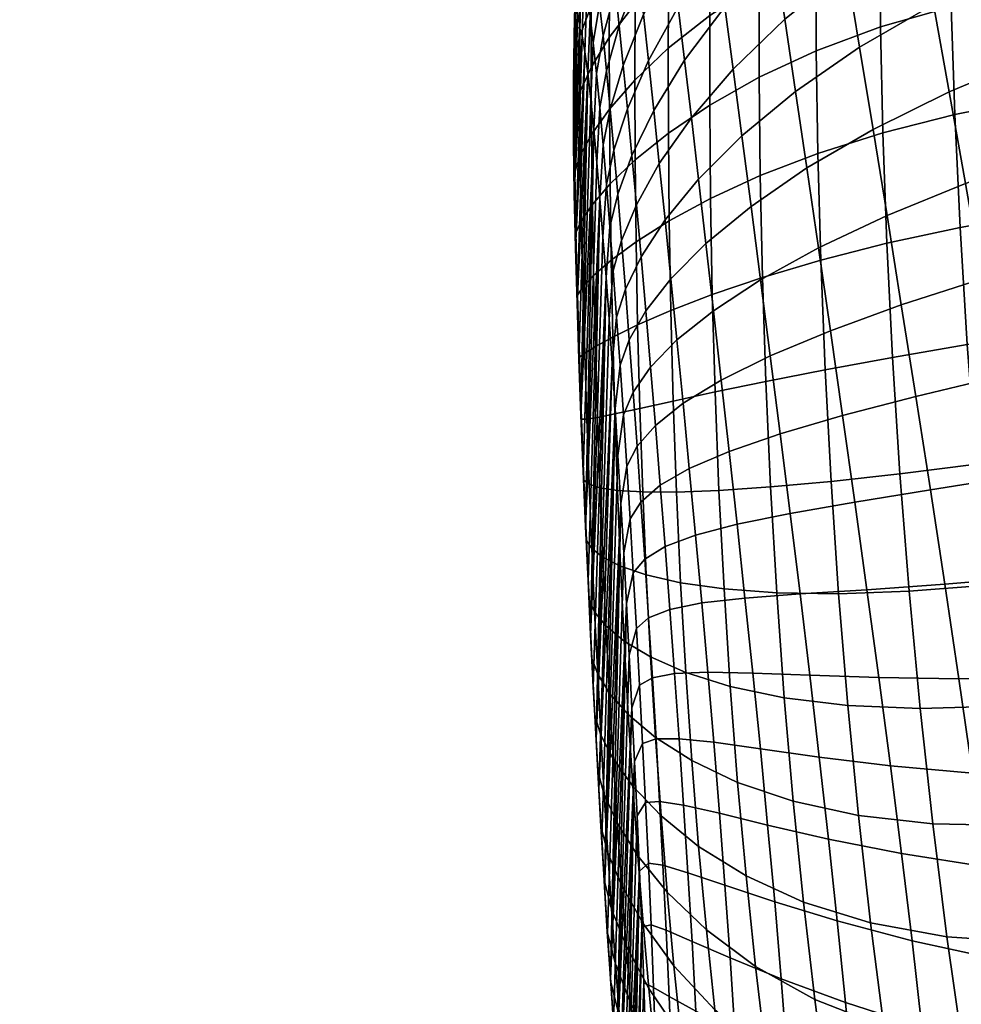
# Model space of a CAD drawing. Extents: x -120 to 2831, y -92 to 75.
# Tile 481 of 643: x 2308 to 2325, y -66 to -48. Entities that reach past the tile are written whole.
import ezdxf

# ---------------------------------------------------------------- set-up
doc = ezdxf.new("R2010")
doc.units = 0
doc.layers.add('GLASS', color=18, linetype='CONTINUOUS')

msp = doc.modelspace()

# ---------------------------------------------------------------- meshes
at = {"layer": 'GLASS'}
mesh = msp.add_polyface(dxfattribs=at)
corners = [(2326.357, -47.272, 94.849), (2326.036, -45.705, 93.484), (2324.559, -46.495, 92.746), (2324.837, -47.998, 94.037), (2328.027, -46.62, 95.409), (2327.663, -45.015, 93.981), (2329.825, -46.057, 95.696), (2329.417, -44.438, 94.217), (2326.691, -48.945, 96.048), (2325.127, -49.599, 95.173), (2328.405, -48.343, 96.665), (2330.246, -47.8, 97.001), (2331.954, -46.435, 96.412), (2331.725, -45.582, 95.717), (2332.186, -47.319, 97.064), (2333.944, -46.023, 96.227), (2333.694, -45.185, 95.515), (2334.196, -46.893, 96.896), (2325.427, -51.28, 96.15), (2323.731, -50.288, 94.085), (2323.987, -51.868, 95.01), (2327.035, -50.708, 97.076), (2328.793, -50.162, 97.742), (2330.675, -49.648, 98.125), (2332.42, -48.23, 97.67), (2332.655, -49.168, 98.23), (2325.733, -53.024, 96.963), (2324.249, -53.504, 95.787), (2327.385, -52.542, 97.928), (2329.186, -52.06, 98.634), (2331.108, -51.583, 99.059), (2332.89, -50.13, 98.743), (2333.125, -51.113, 99.208), (2333.359, -52.115, 99.624), (2331.541, -53.584, 99.8), (2333.593, -53.133, 99.992), (2328.324, -51.589, 58.157), (2328.533, -53.749, 57.403), (2326.948, -53.989, 57.65), (2326.78, -51.823, 58.373), (2325.229, -50.015, 59.699), (2325.326, -52.086, 58.801), (2323.984, -52.375, 59.448), (2323.912, -50.349, 60.281), (2326.651, -49.735, 59.317), (2328.156, -49.512, 59.13), (2326.558, -47.751, 60.475), (2325.165, -48.042, 60.811), (2328.03, -47.54, 60.313), (2326.501, -45.894, 61.837), (2325.13, -46.19, 62.13), (2327.944, -45.697, 61.695), (2331.573, -51.193, 58.191), (2331.719, -52.226, 57.772), (2331.11, -47.294, 60.366), (2331.207, -48.229, 59.749), (2330.954, -45.52, 61.736), (2331.025, -46.39, 61.028), (2331.317, -49.192, 59.18), (2331.439, -50.181, 58.661)]
mesh.append_faces([[corners[k] for k in face] for face in [(0, 1, 2, 3), (4, 5, 1, 0), (6, 7, 5, 4), (8, 0, 3, 9), (10, 4, 0, 8), (11, 6, 4, 10), (12, 13, 6, 6), (11, 14, 12, 12), (6, 11, 12, 12), (15, 16, 13, 12), (17, 15, 12, 14), (18, 9, 19, 20), (21, 8, 9, 18), (22, 10, 8, 21), (23, 11, 10, 22), (24, 14, 11, 11), (23, 25, 24, 24), (11, 23, 24, 24), (26, 18, 20, 27), (28, 21, 18, 26), (29, 22, 21, 28), (30, 23, 22, 29), (31, 25, 23, 23), (30, 32, 31, 31), (23, 30, 31, 31), (33, 32, 30, 30), (34, 35, 33, 33), (30, 34, 33, 33), (36, 37, 38, 39), (40, 41, 42, 43), (44, 39, 41, 40), (45, 36, 39, 44), (46, 44, 40, 47), (48, 45, 44, 46), (49, 46, 47, 50), (51, 48, 46, 49), (37, 36, 52, 53), (45, 48, 54, 55), (48, 51, 56, 57), (36, 45, 58, 59), (58, 45, 55, 55), (59, 52, 36, 36), (57, 54, 48, 48)]])
mesh = msp.add_polyface(dxfattribs=at)
corners = [(2282.735, -45.978, 71.715), (2282.795, -46.673, 72.058), (2282.788, -47.002, 71.463), (2282.727, -46.346, 71.051), (2282.568, -45.231, 71.337), (2282.558, -45.639, 70.608), (2282.735, -45.687, 72.41), (2282.793, -46.417, 72.683), (2282.568, -44.905, 72.099), (2282.711, -45.334, 73.837), (2282.769, -46.116, 73.972), (2282.662, -45.248, 75.246), (2282.72, -46.062, 75.252), (2282.596, -45.366, 76.598), (2282.654, -46.201, 76.486), (2282.685, -47.289, 69.87), (2282.749, -47.851, 70.41), (2282.683, -48.884, 69.584), (2282.615, -48.424, 68.939), (2282.71, -46.787, 70.432), (2282.772, -47.398, 70.91), (2282.54, -46.122, 69.926), (2282.514, -46.669, 69.304), (2282.727, -46.346, 71.051), (2282.788, -47.002, 71.463), (2282.558, -45.639, 70.608), (2282.708, -47.937, 72.662), (2282.703, -48.185, 72.211), (2282.685, -47.53, 74.145), (2282.707, -47.746, 73.14), (2282.642, -47.517, 75.172), (2282.583, -47.67, 76.188), (2282.673, -48.834, 71.415), (2282.619, -49.647, 70.789), (2282.691, -48.485, 71.793), (2282.703, -48.185, 72.211), (2318.356, -48.573, 70.139), (2318.355, -49.619, 69.287), (2318.251, -49.996, 69.805), (2318.25, -49.028, 70.572), (2318.362, -48.114, 70.651), (2318.255, -48.606, 71.037), (2318.261, -48.835, 72.532), (2318.276, -47.935, 72.1), (2318.263, -48.239, 71.548), (2318.251, -49.083, 72.081), (2318.309, -48.431, 74.014), (2318.331, -47.423, 73.884), (2318.292, -47.698, 72.68), (2318.274, -48.645, 73.01), (2318.279, -52.456, 69.909), (2318.287, -52.186, 68.873), (2318.316, -53.323, 68.648), (2318.308, -53.471, 69.744), (2318.257, -51.471, 70.206), (2318.265, -51.067, 69.248), (2318.241, -49.733, 71.285), (2318.243, -50.548, 70.659), (2318.244, -49.384, 71.663), (2318.251, -49.083, 72.081), (2318.263, -48.239, 71.548), (2318.241, -49.733, 71.285), (2318.274, -48.645, 73.01), (2318.244, -49.384, 71.663), (2318.243, -50.548, 70.659), (2318.257, -51.471, 70.206), (2318.309, -48.431, 74.014), (2318.261, -48.835, 72.532), (2318.251, -49.083, 72.081), (2282.673, -48.834, 71.415), (2282.691, -48.485, 71.793), (2282.707, -47.746, 73.14), (2282.619, -49.647, 70.789), (2282.685, -47.53, 74.145), (2282.708, -47.937, 72.662), (2282.703, -48.185, 72.211), (2282.642, -47.517, 75.172)]
mesh.append_faces([[corners[k] for k in face] for face in [(0, 1, 2, 3), (4, 0, 3, 5), (6, 7, 1, 0), (8, 6, 0, 4), (9, 10, 7, 6), (11, 12, 10, 9), (13, 14, 12, 11), (15, 16, 17, 18), (19, 20, 16, 15), (21, 19, 15, 22), (23, 24, 20, 19), (25, 23, 19, 21), (26, 27, 2, 1), (28, 29, 7, 10), (30, 28, 10, 12), (29, 26, 1, 7), (12, 14, 31, 30), (32, 33, 17, 16), (34, 32, 16, 20), (35, 34, 20, 24), (36, 37, 38, 39), (40, 36, 39, 41), (42, 43, 44, 45), (46, 47, 48, 49), (49, 48, 43, 42), (50, 51, 52, 53), (54, 55, 51, 50), (56, 39, 38, 57), (58, 41, 39, 56), (57, 38, 55, 54), (59, 60, 41, 58), (61, 62, 63, 63), (64, 62, 61, 61), (64, 65, 66, 66), (67, 68, 63, 63), (62, 67, 63, 63), (64, 66, 62, 62), (69, 70, 71, 71), (72, 69, 73, 73), (74, 70, 75, 75), (71, 70, 74, 74), (69, 71, 73, 73), (73, 76, 72, 72)]])
mesh = msp.add_polyface(dxfattribs=at)
corners = [(2319.291, -46.157, 80.57), (2319.223, -45.679, 79.238), (2318.88, -46.667, 78.967), (2318.944, -47.153, 80.173), (2319.364, -46.742, 81.843), (2319.011, -47.73, 81.324), (2319.862, -45.636, 82.392), (2319.78, -45.046, 80.979), (2319.443, -47.421, 83.056), (2319.081, -48.389, 82.42), (2319.953, -46.338, 83.74), (2319.528, -48.186, 84.207), (2319.155, -49.119, 83.46), (2320.053, -47.143, 85.018), (2320.741, -46.027, 85.853), (2320.622, -45.181, 84.437), (2319.619, -49.029, 85.293), (2319.232, -49.913, 84.444), (2320.161, -48.041, 86.221), (2320.872, -46.984, 87.183), (2321.758, -45.902, 88.125), (2321.6, -44.887, 86.665), (2320.278, -49.022, 87.345), (2319.715, -49.941, 86.312), (2321.014, -48.041, 88.421), (2321.93, -47.033, 89.481), (2323.026, -46.042, 90.463), (2322.82, -44.842, 88.993), (2321.167, -49.186, 89.561), (2320.402, -50.079, 88.385), (2322.116, -48.268, 90.724), (2323.249, -47.36, 91.807), (2324.559, -46.495, 92.746), (2324.297, -45.107, 91.307), (2322.312, -49.593, 91.847), (2321.328, -50.409, 90.598), (2323.484, -48.78, 93.016), (2324.837, -47.998, 94.037), (2325.127, -49.599, 95.173), (2323.731, -50.288, 94.085), (2323.869, -48.411, 61.326), (2323.912, -50.349, 60.281), (2322.719, -50.727, 61.047), (2322.691, -48.847, 62.006), (2325.165, -48.042, 60.811), (2325.229, -50.015, 59.699), (2320.739, -48.203, 64.686), (2320.739, -49.845, 63.738), (2319.981, -50.358, 64.704), (2319.98, -48.803, 65.533), (2321.644, -47.614, 63.886), (2321.644, -49.333, 62.823), (2322.685, -47.066, 63.173), (2323.852, -46.584, 62.579), (2325.13, -46.19, 62.13), (2319.371, -47.987, 67.316), (2319.367, -49.384, 66.389), (2318.901, -49.918, 67.215), (2318.899, -48.604, 68.03), (2319.989, -47.328, 66.578), (2320.752, -46.656, 65.849), (2321.657, -46.005, 65.161), (2322.696, -45.408, 64.548), (2323.856, -44.893, 64.037), (2319.385, -46.711, 68.482), (2318.908, -47.402, 69.083), (2320.007, -45.982, 67.859), (2320.774, -45.249, 67.241), (2319.396, -46.142, 69.155), (2318.917, -46.869, 69.701), (2320.02, -45.38, 68.587), (2319.41, -45.634, 69.882), (2318.929, -46.396, 70.372)]
mesh.append_faces([[corners[k] for k in face] for face in [(0, 1, 2, 3), (4, 0, 3, 5), (6, 7, 0, 4), (8, 4, 5, 9), (10, 6, 4, 8), (11, 8, 9, 12), (13, 10, 8, 11), (14, 15, 10, 13), (16, 11, 12, 17), (18, 13, 11, 16), (19, 14, 13, 18), (20, 21, 14, 19), (22, 18, 16, 23), (24, 19, 18, 22), (25, 20, 19, 24), (26, 27, 20, 25), (28, 24, 22, 29), (30, 25, 24, 28), (31, 26, 25, 30), (32, 33, 26, 31), (34, 30, 28, 35), (36, 31, 30, 34), (37, 32, 31, 36), (38, 37, 36, 39), (40, 41, 42, 43), (44, 45, 41, 40), (46, 47, 48, 49), (50, 51, 47, 46), (52, 43, 51, 50), (53, 40, 43, 52), (54, 44, 40, 53), (55, 56, 57, 58), (59, 49, 56, 55), (60, 46, 49, 59), (61, 50, 46, 60), (62, 52, 50, 61), (63, 53, 52, 62), (64, 55, 58, 65), (66, 59, 55, 64), (67, 60, 59, 66), (68, 64, 65, 69), (70, 66, 64, 68), (71, 68, 69, 72)]])
mesh = msp.add_polyface(dxfattribs=at)
corners = [(2318.385, -47.377, 71.818), (2318.372, -47.712, 71.214), (2318.263, -48.239, 71.548), (2318.276, -47.935, 72.1), (2318.601, -46.727, 71.48), (2318.587, -47.095, 70.82), (2318.944, -45.993, 71.088), (2318.929, -46.396, 70.372), (2318.402, -47.113, 72.453), (2318.292, -47.698, 72.68), (2318.619, -46.433, 72.171), (2318.962, -45.665, 71.835), (2318.443, -46.795, 73.763), (2318.331, -47.423, 73.884), (2318.66, -46.062, 73.593), (2319.003, -45.233, 73.373), (2318.492, -46.724, 75.07), (2318.379, -47.382, 75.089), (2318.709, -45.948, 75.01), (2318.545, -46.847, 76.335), (2318.432, -47.526, 76.259), (2318.762, -46.038, 76.385), (2318.602, -47.121, 77.547), (2318.488, -47.813, 77.382), (2318.82, -46.288, 77.705), (2318.661, -47.514, 78.703), (2318.545, -48.212, 78.452), (2318.88, -46.667, 78.967), (2319.223, -45.679, 79.238), (2319.161, -45.323, 77.85), (2318.722, -48.003, 79.805), (2318.604, -48.7, 79.473), (2318.944, -47.153, 80.173), (2318.785, -48.574, 80.855), (2318.664, -49.263, 80.445), (2319.011, -47.73, 81.324), (2318.85, -49.214, 81.854), (2318.725, -49.889, 81.37), (2319.081, -48.389, 82.42), (2319.155, -49.119, 83.46), (2318.916, -49.915, 82.803), (2318.899, -48.604, 68.03), (2318.901, -49.918, 67.215), (2318.571, -50.384, 67.979), (2318.564, -49.153, 68.693), (2318.569, -48.029, 69.641), (2318.355, -49.619, 69.287), (2318.356, -48.573, 70.139), (2318.908, -47.402, 69.083), (2318.576, -47.532, 70.204), (2318.362, -48.114, 70.651), (2318.917, -46.869, 69.701), (2318.372, -47.712, 71.214), (2318.255, -48.606, 71.037), (2318.263, -48.239, 71.548), (2318.587, -47.095, 70.82), (2318.929, -46.396, 70.372), (2318.352, -48.42, 75.042), (2318.309, -48.431, 74.014), (2318.4, -48.577, 76.058), (2318.451, -48.866, 77.044), (2318.559, -49.74, 78.903), (2318.505, -49.261, 77.993), (2318.615, -50.29, 79.772), (2318.309, -48.431, 74.014), (2318.257, -51.471, 70.206), (2318.352, -48.42, 75.042), (2318.4, -48.577, 76.058), (2318.279, -52.456, 69.909), (2318.451, -48.866, 77.044)]
mesh.append_faces([[corners[k] for k in face] for face in [(0, 1, 2, 3), (4, 5, 1, 0), (6, 7, 5, 4), (8, 0, 3, 9), (10, 4, 0, 8), (11, 6, 4, 10), (12, 8, 9, 13), (14, 10, 8, 12), (15, 11, 10, 14), (16, 12, 13, 17), (18, 14, 12, 16), (19, 16, 17, 20), (21, 18, 16, 19), (22, 19, 20, 23), (24, 21, 19, 22), (25, 22, 23, 26), (27, 24, 22, 25), (28, 29, 24, 27), (30, 25, 26, 31), (32, 27, 25, 30), (33, 30, 31, 34), (35, 32, 30, 33), (36, 33, 34, 37), (38, 35, 33, 36), (39, 38, 36, 40), (41, 42, 43, 44), (45, 44, 46, 47), (48, 41, 44, 45), (49, 45, 47, 50), (51, 48, 45, 49), (52, 50, 53, 54), (55, 49, 50, 52), (56, 51, 49, 55), (57, 17, 13, 58), (59, 20, 17, 57), (60, 23, 20, 59), (61, 31, 26, 62), (63, 34, 31, 61), (62, 26, 23, 60), (64, 65, 66, 66), (66, 65, 67, 67), (68, 69, 67, 67)]])
mesh = msp.add_polyface(dxfattribs=at)
corners = [(2318.916, -49.915, 82.803), (2318.85, -49.214, 81.854), (2318.725, -49.889, 81.37), (2318.786, -50.57, 82.25), (2318.984, -50.671, 83.704), (2318.848, -51.299, 83.086), (2319.232, -49.913, 84.444), (2319.155, -49.119, 83.46), (2319.053, -51.476, 84.555), (2318.91, -52.071, 83.879), (2319.312, -50.765, 85.37), (2319.123, -52.325, 85.357), (2318.972, -52.881, 84.629), (2319.193, -53.215, 86.11), (2319.033, -53.728, 85.336), (2319.265, -54.141, 86.813), (2319.095, -54.608, 86.001), (2318.962, -54.092, 65.904), (2319, -55.501, 65.76), (2318.682, -55.566, 66.838), (2318.644, -54.267, 66.921), (2318.414, -53.176, 67.95), (2318.448, -54.389, 67.805), (2318.351, -54.462, 68.546), (2318.316, -53.323, 68.648), (2318.612, -52.963, 67.124), (2318.933, -52.685, 66.181), (2319.39, -52.347, 65.148), (2319.418, -53.869, 64.784), (2318.386, -51.964, 68.225), (2318.287, -52.186, 68.873), (2318.588, -51.664, 67.468), (2318.912, -51.288, 66.61), (2319.374, -50.847, 65.676), (2318.366, -50.768, 68.66), (2318.265, -51.067, 69.248), (2318.571, -50.384, 67.979), (2318.901, -49.918, 67.215), (2319.367, -49.384, 66.389), (2318.355, -49.619, 69.287), (2318.251, -49.996, 69.805), (2318.564, -49.153, 68.693), (2318.727, -51.555, 81.392), (2318.671, -50.897, 80.601), (2318.783, -52.255, 82.144), (2318.895, -53.767, 83.538), (2318.839, -52.994, 82.859), (2318.95, -54.571, 84.179), (2318.664, -49.263, 80.445), (2318.615, -50.29, 79.772), (2319.005, -55.403, 84.783), (2318.308, -53.471, 69.744), (2318.342, -54.499, 69.691), (2318.257, -51.471, 70.206), (2318.279, -52.456, 69.909), (2318.4, -48.577, 76.058), (2318.308, -53.471, 69.744), (2318.451, -48.866, 77.044), (2318.342, -54.499, 69.691), (2318.505, -49.261, 77.993), (2318.38, -55.527, 69.731), (2318.615, -50.29, 79.772), (2318.421, -56.549, 69.851), (2318.559, -49.74, 78.903), (2318.671, -50.897, 80.601), (2318.464, -57.56, 70.041), (2318.727, -51.555, 81.392), (2318.557, -59.539, 70.599), (2318.783, -52.255, 82.144)]
mesh.append_faces([[corners[k] for k in face] for face in [(0, 1, 2, 3), (4, 0, 3, 5), (6, 7, 0, 4), (8, 4, 5, 9), (10, 6, 4, 8), (11, 8, 9, 12), (13, 11, 12, 14), (15, 13, 14, 16), (17, 18, 19, 20), (21, 22, 23, 24), (25, 20, 22, 21), (26, 17, 20, 25), (27, 28, 17, 26), (29, 21, 24, 30), (31, 25, 21, 29), (32, 26, 25, 31), (33, 27, 26, 32), (34, 29, 30, 35), (36, 31, 29, 34), (37, 32, 31, 36), (38, 33, 32, 37), (39, 34, 35, 40), (41, 36, 34, 39), (42, 3, 2, 43), (44, 5, 3, 42), (45, 12, 9, 46), (47, 14, 12, 45), (46, 9, 5, 44), (43, 2, 48, 49), (14, 47, 50, 16), (51, 24, 23, 52), (53, 54, 55, 55), (54, 56, 57, 57), (56, 58, 59, 59), (60, 59, 58, 58), (61, 60, 62, 62), (56, 59, 57, 57), (59, 60, 63, 63), (63, 60, 61, 61), (64, 61, 65, 65), (65, 66, 64, 64), (66, 67, 68, 68)]])
mesh = msp.add_polyface(dxfattribs=at)
corners = [(2319.715, -49.941, 86.312), (2319.619, -49.029, 85.293), (2319.232, -49.913, 84.444), (2319.312, -50.765, 85.37), (2319.395, -51.669, 86.239), (2319.053, -51.476, 84.555), (2319.123, -52.325, 85.357), (2319.815, -50.915, 87.26), (2320.402, -50.079, 88.385), (2320.278, -49.022, 87.345), (2319.48, -52.62, 87.048), (2319.193, -53.215, 86.11), (2319.92, -51.945, 88.137), (2320.532, -51.201, 89.339), (2321.328, -50.409, 90.598), (2321.167, -49.186, 89.561), (2319.567, -53.613, 87.798), (2319.265, -54.141, 86.813), (2320.028, -53.024, 88.941), (2320.668, -52.381, 90.204), (2321.496, -51.699, 91.529), (2322.518, -50.995, 92.847), (2322.312, -49.593, 91.847), (2323.731, -50.288, 94.085), (2323.484, -48.78, 93.016), (2319.336, -55.102, 87.465), (2319.095, -54.608, 86.001), (2319.156, -55.518, 86.621), (2319.655, -54.645, 88.486), (2320.139, -54.146, 89.67), (2320.807, -53.61, 90.977), (2321.671, -53.045, 92.351), (2322.732, -52.46, 93.719), (2323.987, -51.868, 95.01), (2320.251, -55.306, 90.323), (2319.743, -55.71, 89.113), (2320.95, -54.881, 91.659), (2321.849, -54.437, 93.062), (2322.951, -53.976, 94.463), (2324.249, -53.504, 95.787), (2324.514, -55.184, 96.416), (2323.173, -55.532, 95.076), (2319.418, -53.869, 64.784), (2319.458, -55.4, 64.568), (2319, -55.501, 65.76), (2318.962, -54.092, 65.904), (2320.024, -53.605, 63.607), (2320.068, -55.264, 63.31), (2320.785, -53.31, 62.428), (2320.837, -55.098, 62.046), (2321.703, -52.999, 61.305), (2321.766, -54.906, 60.839), (2322.772, -52.683, 60.295), (2322.852, -54.693, 59.749), (2323.984, -52.375, 59.448), (2324.087, -54.466, 58.831), (2319.996, -51.964, 64.068), (2319.39, -52.347, 65.148), (2320.753, -51.554, 62.989), (2321.663, -51.135, 61.965), (2322.719, -50.727, 61.047), (2323.912, -50.349, 60.281), (2319.981, -50.358, 64.704), (2319.374, -50.847, 65.676), (2320.739, -49.845, 63.738), (2321.644, -49.333, 62.823), (2322.691, -48.847, 62.006), (2319.98, -48.803, 65.533), (2319.367, -49.384, 66.389)]
mesh.append_faces([[corners[k] for k in face] for face in [(0, 1, 2, 3), (4, 3, 5, 6), (7, 0, 3, 4), (8, 9, 0, 7), (10, 4, 6, 11), (12, 7, 4, 10), (13, 8, 7, 12), (14, 15, 8, 13), (16, 10, 11, 17), (18, 12, 10, 16), (19, 13, 12, 18), (20, 14, 13, 19), (21, 22, 14, 20), (23, 24, 22, 21), (25, 17, 26, 27), (28, 16, 17, 25), (29, 18, 16, 28), (30, 19, 18, 29), (31, 20, 19, 30), (32, 21, 20, 31), (33, 23, 21, 32), (34, 29, 28, 35), (36, 30, 29, 34), (37, 31, 30, 36), (38, 32, 31, 37), (39, 33, 32, 38), (40, 39, 38, 41), (42, 43, 44, 45), (46, 47, 43, 42), (48, 49, 47, 46), (50, 51, 49, 48), (52, 53, 51, 50), (54, 55, 53, 52), (56, 46, 42, 57), (58, 48, 46, 56), (59, 50, 48, 58), (60, 52, 50, 59), (61, 54, 52, 60), (62, 56, 57, 63), (64, 58, 56, 62), (65, 59, 58, 64), (66, 60, 59, 65), (67, 62, 63, 68)]])
mesh = msp.add_polyface(dxfattribs=at)
corners = [(2319.408, -56.093, 88.066), (2319.336, -55.102, 87.465), (2319.156, -55.518, 86.621), (2319.218, -56.457, 87.198), (2319.479, -57.114, 88.615), (2319.278, -57.423, 87.729), (2318.63, -59.128, 68.2), (2318.686, -60.267, 68.493), (2318.578, -59.978, 69.329), (2318.527, -58.908, 69.033), (2318.836, -59.382, 67.193), (2318.9, -60.613, 67.484), (2319.172, -59.661, 66.019), (2319.247, -61.005, 66.31), (2318.578, -57.968, 67.978), (2318.479, -57.82, 68.799), (2318.779, -58.127, 66.983), (2319.105, -58.291, 65.826), (2319.577, -58.451, 64.541), (2319.655, -59.952, 64.714), (2318.53, -56.79, 67.832), (2318.433, -56.715, 68.634), (2318.727, -56.854, 66.863), (2319.048, -56.903, 65.737), (2319.511, -56.93, 64.489), (2318.486, -55.596, 67.771), (2318.39, -55.594, 68.546), (2318.682, -55.566, 66.838), (2319, -55.501, 65.76), (2319.458, -55.4, 64.568), (2318.448, -54.389, 67.805), (2318.351, -54.462, 68.546), (2318.644, -54.267, 66.921), (2319.112, -57.143, 85.879), (2319.058, -56.26, 85.35), (2319.215, -58.973, 86.816), (2319.337, -58.414, 88.212), (2319.164, -58.047, 86.368), (2319.265, -59.919, 87.22), (2319.396, -59.431, 88.646), (2319.095, -54.608, 86.001), (2319.005, -55.403, 84.783), (2319.314, -60.884, 87.577), (2319.453, -60.471, 89.028), (2318.557, -59.539, 70.599), (2318.51, -58.557, 70.292), (2318.464, -57.56, 70.041), (2318.38, -55.527, 69.731), (2318.421, -56.549, 69.851), (2318.342, -54.499, 69.691), (2318.606, -60.503, 70.957), (2318.839, -52.994, 82.859), (2318.557, -59.539, 70.599), (2318.656, -61.449, 71.361), (2318.708, -62.375, 71.808), (2318.95, -54.571, 84.179), (2318.464, -57.56, 70.041), (2318.615, -50.29, 79.772), (2318.421, -56.549, 69.851), (2318.727, -51.555, 81.392), (2318.51, -58.557, 70.292), (2318.783, -52.255, 82.144), (2318.895, -53.767, 83.538), (2319.005, -55.403, 84.783), (2318.813, -64.162, 72.826), (2319.112, -57.143, 85.879), (2319.058, -56.26, 85.35)]
mesh.append_faces([[corners[k] for k in face] for face in [(0, 1, 2, 3), (4, 0, 3, 5), (6, 7, 8, 9), (10, 11, 7, 6), (12, 13, 11, 10), (14, 6, 9, 15), (16, 10, 6, 14), (17, 12, 10, 16), (18, 19, 12, 17), (20, 14, 15, 21), (22, 16, 14, 20), (23, 17, 16, 22), (24, 18, 17, 23), (25, 20, 21, 26), (27, 22, 20, 25), (28, 23, 22, 27), (29, 24, 23, 28), (30, 25, 26, 31), (32, 27, 25, 30), (33, 3, 2, 34), (35, 36, 5, 37), (36, 35, 38, 39), (37, 5, 3, 33), (34, 2, 40, 41), (42, 43, 39, 38), (8, 44, 45, 9), (46, 15, 9, 45), (47, 26, 21, 48), (49, 31, 26, 47), (48, 21, 15, 46), (50, 51, 52, 52), (53, 51, 50, 50), (54, 55, 53, 53), (56, 57, 58, 58), (59, 56, 60, 60), (52, 59, 60, 60), (51, 61, 52, 52), (62, 51, 53, 53), (53, 55, 62, 62), (55, 54, 63, 63), (64, 65, 66, 66), (63, 64, 66, 66)]])
mesh = msp.add_polyface(dxfattribs=at)
corners = [(2326.042, -54.816, 97.612), (2325.733, -53.024, 96.963), (2324.249, -53.504, 95.787), (2324.514, -55.184, 96.416), (2327.739, -54.428, 98.602), (2327.385, -52.542, 97.928), (2329.58, -54.017, 99.339), (2329.186, -52.06, 98.634), (2331.541, -53.584, 99.8), (2331.108, -51.583, 99.059), (2326.352, -56.641, 98.097), (2324.781, -56.893, 96.898), (2328.091, -56.35, 99.097), (2329.972, -56.015, 99.855), (2331.969, -55.635, 100.346), (2333.824, -54.166, 100.309), (2333.593, -53.133, 99.992), (2326.659, -58.482, 98.418), (2325.045, -58.62, 97.232), (2328.439, -58.292, 99.415), (2330.358, -58.038, 100.181), (2332.389, -57.715, 100.695), (2334.28, -56.266, 100.794), (2334.053, -55.211, 100.577), (2326.959, -60.328, 98.578), (2325.304, -60.353, 97.422), (2328.778, -60.238, 99.557), (2330.734, -60.067, 100.32), (2332.796, -59.808, 100.847), (2325.831, -58.637, 57.447), (2326.07, -60.852, 57.445), (2324.593, -60.895, 58.283), (2324.392, -58.749, 58.25), (2327.399, -58.458, 56.889), (2327.679, -60.71, 56.85), (2329.071, -58.216, 56.571), (2329.229, -59.346, 56.505), (2331, -59.044, 56.372), (2331.19, -60.164, 56.343), (2329.396, -60.475, 56.495), (2330.819, -57.925, 56.456), (2325.627, -56.422, 57.673), (2324.223, -56.599, 58.432), (2327.155, -56.209, 57.155), (2328.783, -55.966, 56.873), (2325.458, -54.229, 58.125), (2324.087, -54.466, 58.831), (2326.948, -53.989, 57.65), (2328.533, -53.749, 57.403), (2325.326, -52.086, 58.801), (2323.984, -52.375, 59.448), (2326.78, -51.823, 58.373), (2331.876, -53.277, 57.405), (2332.044, -54.343, 57.091), (2332.606, -57.605, 56.466), (2332.812, -58.705, 56.365), (2333.026, -59.808, 56.318), (2332.222, -55.421, 56.829), (2332.409, -56.51, 56.621), (2331.719, -52.226, 57.772)]
mesh.append_faces([[corners[k] for k in face] for face in [(0, 1, 2, 3), (4, 5, 1, 0), (6, 7, 5, 4), (8, 9, 7, 6), (10, 0, 3, 11), (12, 4, 0, 10), (13, 6, 4, 12), (14, 8, 6, 13), (15, 16, 8, 8), (8, 14, 15, 15), (17, 10, 11, 18), (19, 12, 10, 17), (20, 13, 12, 19), (21, 14, 13, 20), (22, 23, 14, 14), (24, 17, 18, 25), (26, 19, 17, 24), (27, 20, 19, 26), (28, 21, 20, 27), (29, 30, 31, 32), (33, 34, 30, 29), (33, 35, 36, 36), (34, 33, 36, 36), (37, 38, 39, 36), (40, 37, 36, 35), (41, 29, 32, 42), (43, 33, 29, 41), (44, 35, 33, 43), (45, 41, 42, 46), (47, 43, 41, 45), (48, 44, 43, 47), (49, 45, 46, 50), (51, 47, 45, 49), (44, 40, 35, 35), (44, 48, 52, 53), (37, 40, 54, 55), (38, 37, 55, 56), (40, 57, 58, 58), (44, 57, 40, 40), (59, 52, 48, 48), (57, 44, 53, 53), (58, 54, 40, 40)]])
mesh = msp.add_polyface(dxfattribs=at)
corners = [(2319.743, -55.71, 89.113), (2319.655, -54.645, 88.486), (2319.336, -55.102, 87.465), (2319.408, -56.093, 88.066), (2319.832, -56.807, 89.676), (2319.479, -57.114, 88.615), (2320.365, -56.498, 90.9), (2320.251, -55.306, 90.323), (2321.095, -56.186, 92.247), (2320.95, -54.881, 91.659), (2322.031, -55.865, 93.662), (2321.849, -54.437, 93.062), (2323.173, -55.532, 95.076), (2322.951, -53.976, 94.463), (2319.55, -58.162, 89.109), (2319.278, -57.423, 87.729), (2319.337, -58.414, 88.212), (2319.921, -57.931, 90.176), (2320.479, -57.719, 91.399), (2321.24, -57.519, 92.743), (2322.213, -57.322, 94.151), (2323.396, -57.117, 95.56), (2324.781, -56.893, 96.898), (2324.514, -55.184, 96.416), (2319.619, -59.235, 89.548), (2319.396, -59.431, 88.646), (2320.009, -59.081, 90.61), (2320.592, -58.964, 91.82), (2321.385, -58.875, 93.144), (2322.394, -58.799, 94.53), (2323.617, -58.72, 95.915), (2325.045, -58.62, 97.232), (2319.688, -60.334, 89.927), (2319.453, -60.471, 89.028), (2320.095, -60.255, 90.976), (2320.703, -60.23, 92.161), (2321.527, -60.248, 93.451), (2322.573, -60.289, 94.798), (2323.836, -60.332, 96.142), (2325.304, -60.353, 97.422), (2320.206, -58.593, 63.178), (2320.3, -60.237, 63.329), (2319.655, -59.952, 64.714), (2319.577, -58.451, 64.541), (2321.001, -58.706, 61.801), (2321.115, -60.494, 61.927), (2321.967, -58.777, 60.479), (2322.105, -60.702, 60.576), (2323.099, -58.794, 59.275), (2323.267, -60.841, 59.342), (2324.392, -58.749, 58.25), (2324.593, -60.895, 58.283), (2320.128, -56.931, 63.17), (2319.511, -56.93, 64.489), (2320.908, -56.902, 61.839), (2321.853, -56.839, 60.565), (2322.961, -56.738, 59.41), (2324.223, -56.599, 58.432), (2320.068, -55.264, 63.31), (2319.458, -55.4, 64.568), (2320.837, -55.098, 62.046), (2321.766, -54.906, 60.839), (2322.852, -54.693, 59.749), (2324.087, -54.466, 58.831)]
mesh.append_faces([[corners[k] for k in face] for face in [(0, 1, 2, 3), (4, 0, 3, 5), (6, 7, 0, 4), (8, 9, 7, 6), (10, 11, 9, 8), (12, 13, 11, 10), (14, 5, 15, 16), (17, 4, 5, 14), (18, 6, 4, 17), (19, 8, 6, 18), (20, 10, 8, 19), (21, 12, 10, 20), (22, 23, 12, 21), (24, 14, 16, 25), (26, 17, 14, 24), (27, 18, 17, 26), (28, 19, 18, 27), (29, 20, 19, 28), (30, 21, 20, 29), (31, 22, 21, 30), (32, 24, 25, 33), (34, 26, 24, 32), (35, 27, 26, 34), (36, 28, 27, 35), (37, 29, 28, 36), (38, 30, 29, 37), (39, 31, 30, 38), (40, 41, 42, 43), (44, 45, 41, 40), (46, 47, 45, 44), (48, 49, 47, 46), (50, 51, 49, 48), (52, 40, 43, 53), (54, 44, 40, 52), (55, 46, 44, 54), (56, 48, 46, 55), (57, 50, 48, 56), (58, 52, 53, 59), (60, 54, 52, 58), (61, 55, 54, 60), (62, 56, 55, 61), (63, 57, 56, 62)]])
mesh = msp.add_polyface(dxfattribs=at)
corners = [(2319.755, -61.455, 90.245), (2319.688, -60.334, 89.927), (2319.453, -60.471, 89.028), (2319.508, -61.535, 89.353), (2319.819, -62.6, 90.495), (2319.562, -62.621, 89.616), (2318.94, -64.572, 70.279), (2319.011, -65.576, 70.863), (2318.862, -64.991, 71.606), (2318.802, -64.037, 71.054), (2318.873, -63.538, 69.748), (2318.744, -63.058, 70.548), (2319.122, -64.133, 68.799), (2319.205, -65.239, 69.37), (2319.52, -64.833, 67.709), (2319.624, -66.025, 68.334), (2318.807, -62.474, 69.271), (2318.687, -62.054, 70.09), (2319.043, -62.992, 68.291), (2319.421, -63.596, 67.16), (2318.745, -61.383, 68.852), (2318.631, -61.027, 69.683), (2318.969, -61.817, 67.852), (2319.33, -62.319, 66.692), (2319.848, -62.866, 65.403), (2319.961, -64.262, 65.905), (2318.686, -60.267, 68.493), (2318.578, -59.978, 69.329), (2318.9, -60.613, 67.484), (2319.247, -61.005, 66.31), (2319.745, -61.427, 65.004), (2319.655, -59.952, 64.714), (2319.172, -59.661, 66.019), (2319.362, -61.865, 87.884), (2319.314, -60.884, 87.577), (2319.451, -63.874, 88.326), (2319.614, -63.729, 89.811), (2319.407, -62.863, 88.136), (2319.492, -64.896, 88.446), (2319.663, -64.858, 89.929), (2318.924, -65.916, 72.204), (2318.867, -65.02, 73.393), (2318.813, -64.162, 72.826), (2318.708, -62.375, 71.808), (2318.76, -63.28, 72.297), (2318.606, -60.503, 70.957), (2318.656, -61.449, 71.361), (2318.557, -59.539, 70.599), (2318.76, -63.28, 72.297), (2319.005, -55.403, 84.783), (2318.708, -62.375, 71.808), (2318.813, -64.162, 72.826), (2319.112, -57.143, 85.879), (2318.867, -65.02, 73.393), (2318.921, -65.852, 73.998), (2319.215, -58.973, 86.816), (2318.977, -66.656, 74.639), (2319.032, -67.428, 75.317), (2319.088, -68.167, 76.032), (2319.314, -60.884, 87.577), (2319.362, -61.865, 87.884), (2319.2, -69.525, 77.575), (2319.407, -62.863, 88.136), (2319.265, -59.919, 87.22), (2319.164, -58.047, 86.368), (2319.451, -63.874, 88.326)]
mesh.append_faces([[corners[k] for k in face] for face in [(0, 1, 2, 3), (4, 0, 3, 5), (6, 7, 8, 9), (10, 6, 9, 11), (12, 13, 6, 10), (14, 15, 13, 12), (16, 10, 11, 17), (18, 12, 10, 16), (19, 14, 12, 18), (20, 16, 17, 21), (22, 18, 16, 20), (23, 19, 18, 22), (24, 25, 19, 23), (26, 20, 21, 27), (28, 22, 20, 26), (29, 23, 22, 28), (30, 24, 23, 29), (31, 30, 29, 32), (33, 3, 2, 34), (35, 36, 5, 37), (38, 39, 36, 35), (37, 5, 3, 33), (40, 41, 42, 8), (43, 11, 9, 44), (45, 21, 17, 46), (47, 27, 21, 45), (46, 17, 11, 43), (44, 9, 8, 42), (48, 49, 50, 50), (49, 48, 51, 51), (52, 51, 53, 53), (52, 53, 54, 54), (55, 54, 56, 56), (57, 58, 59, 59), (57, 55, 56, 56), (58, 60, 59, 59), (61, 62, 60, 60), (57, 59, 63, 63), (64, 52, 54, 54), (55, 64, 54, 54), (55, 57, 63, 63), (61, 65, 62, 62)]])
mesh = msp.add_polyface(dxfattribs=at)
corners = [(2320.18, -61.45, 91.271), (2320.095, -60.255, 90.976), (2319.688, -60.334, 89.927), (2319.755, -61.455, 90.245), (2320.812, -61.515, 92.421), (2320.703, -60.23, 92.161), (2321.666, -61.635, 93.663), (2321.527, -60.248, 93.451), (2322.747, -61.788, 94.955), (2322.573, -60.289, 94.798), (2324.048, -61.946, 96.243), (2323.836, -60.332, 96.142), (2325.556, -62.082, 97.469), (2325.304, -60.353, 97.422), (2327.25, -62.166, 98.58), (2326.959, -60.328, 98.578), (2320.261, -62.667, 91.492), (2319.819, -62.6, 90.495), (2320.917, -62.817, 92.595), (2321.8, -63.032, 93.779), (2322.915, -63.289, 95.002), (2324.252, -63.555, 96.218), (2325.798, -63.798, 97.376), (2327.529, -63.985, 98.427), (2319.882, -63.768, 90.672), (2319.562, -62.621, 89.616), (2319.614, -63.729, 89.811), (2320.34, -63.905, 91.632), (2321.018, -64.134, 92.68), (2321.929, -64.438, 93.794), (2323.074, -64.789, 94.938), (2324.446, -65.153, 96.069), (2326.026, -65.494, 97.145), (2327.791, -65.775, 98.122), (2319.941, -64.959, 90.767), (2319.663, -64.858, 89.929), (2320.415, -65.164, 91.683), (2321.113, -65.467, 92.67), (2322.049, -65.851, 93.704), (2319.961, -64.262, 65.905), (2320.084, -65.608, 66.504), (2319.52, -64.833, 67.709), (2319.421, -63.596, 67.16), (2320.536, -63.427, 64.034), (2320.677, -64.951, 64.573), (2319.848, -62.866, 65.403), (2321.404, -63.965, 62.643), (2321.577, -65.622, 63.217), (2320.41, -61.852, 63.617), (2319.745, -61.427, 65.004), (2321.25, -62.252, 62.21), (2322.268, -62.596, 60.851), (2322.455, -64.443, 61.295), (2323.463, -62.858, 59.603), (2323.685, -64.825, 60.052), (2324.825, -63.012, 58.526), (2325.085, -65.079, 58.971), (2326.341, -63.042, 57.663), (2326.643, -65.184, 58.092), (2327.993, -62.942, 57.036), (2328.337, -65.13, 57.44), (2320.3, -60.237, 63.329), (2319.655, -59.952, 64.714), (2321.115, -60.494, 61.927), (2322.105, -60.702, 60.576), (2323.267, -60.841, 59.342), (2324.593, -60.895, 58.283), (2326.07, -60.852, 57.445), (2327.679, -60.71, 56.85)]
mesh.append_faces([[corners[k] for k in face] for face in [(0, 1, 2, 3), (4, 5, 1, 0), (6, 7, 5, 4), (8, 9, 7, 6), (10, 11, 9, 8), (12, 13, 11, 10), (14, 15, 13, 12), (16, 0, 3, 17), (18, 4, 0, 16), (19, 6, 4, 18), (20, 8, 6, 19), (21, 10, 8, 20), (22, 12, 10, 21), (23, 14, 12, 22), (24, 17, 25, 26), (27, 16, 17, 24), (28, 18, 16, 27), (29, 19, 18, 28), (30, 20, 19, 29), (31, 21, 20, 30), (32, 22, 21, 31), (33, 23, 22, 32), (34, 24, 26, 35), (36, 27, 24, 34), (37, 28, 27, 36), (38, 29, 28, 37), (39, 40, 41, 42), (43, 44, 39, 45), (46, 47, 44, 43), (48, 43, 45, 49), (50, 46, 43, 48), (51, 52, 46, 50), (53, 54, 52, 51), (55, 56, 54, 53), (57, 58, 56, 55), (59, 60, 58, 57), (61, 48, 49, 62), (63, 50, 48, 61), (64, 51, 50, 63), (65, 53, 51, 64), (66, 55, 53, 65), (67, 57, 55, 66), (68, 59, 57, 67)]])
mesh = msp.add_polyface(dxfattribs=at)
corners = [(2319.996, -66.172, 90.767), (2319.941, -64.959, 90.767), (2319.663, -64.858, 89.929), (2319.708, -66.008, 89.958), (2320.484, -66.443, 91.634), (2320.415, -65.164, 91.683), (2320.046, -67.406, 90.654), (2319.75, -67.175, 89.88), (2320.089, -68.657, 90.403), (2319.786, -68.352, 89.671), (2320.124, -69.912, 89.979), (2319.814, -69.525, 89.3), (2319.309, -69.24, 73.689), (2319.386, -70.057, 74.515), (2319.178, -69.301, 75.032), (2319.114, -68.507, 74.259), (2319.232, -68.381, 72.911), (2319.049, -67.677, 73.53), (2319.569, -69.251, 72.233), (2319.665, -70.139, 73.082), (2319.157, -67.482, 72.18), (2318.986, -66.812, 72.845), (2319.475, -68.314, 71.436), (2319.967, -69.295, 70.617), (2320.088, -70.273, 71.5), (2319.083, -66.547, 71.497), (2318.924, -65.916, 72.204), (2319.382, -67.332, 70.692), (2319.849, -68.259, 69.792), (2319.011, -65.576, 70.863), (2318.862, -64.991, 71.606), (2319.292, -66.306, 70.002), (2319.734, -67.168, 69.03), (2320.356, -68.129, 67.965), (2320.502, -69.293, 68.814), (2319.205, -65.239, 69.37), (2318.94, -64.572, 70.279), (2319.624, -66.025, 68.334), (2320.217, -66.899, 67.193), (2320.084, -65.608, 66.504), (2319.52, -64.833, 67.709), (2319.563, -66.951, 88.432), (2319.53, -65.924, 88.486), (2319.592, -67.967, 88.268), (2319.628, -69.875, 87.517), (2319.833, -70.664, 88.725), (2319.615, -68.951, 87.97), (2319.492, -64.896, 88.446), (2319.088, -68.167, 76.032), (2319.243, -70.053, 75.851), (2319.144, -68.868, 76.785), (2319.032, -67.428, 75.317), (2318.921, -65.852, 73.998), (2318.977, -66.656, 74.639), (2318.867, -65.02, 73.393), (2319.309, -70.759, 76.716), (2319.2, -69.525, 77.575), (2319.144, -68.868, 76.785), (2319.362, -61.865, 87.884), (2319.088, -68.167, 76.032), (2319.2, -69.525, 77.575), (2319.256, -70.133, 78.405), (2319.312, -70.682, 79.274), (2319.451, -63.874, 88.326), (2319.367, -71.162, 80.183), (2319.492, -64.896, 88.446), (2319.563, -66.951, 88.432), (2319.53, -65.924, 88.486), (2319.472, -71.846, 82.119), (2319.592, -67.967, 88.268)]
mesh.append_faces([[corners[k] for k in face] for face in [(0, 1, 2, 3), (4, 5, 1, 0), (6, 0, 3, 7), (8, 6, 7, 9), (10, 8, 9, 11), (12, 13, 14, 15), (16, 12, 15, 17), (18, 19, 12, 16), (20, 16, 17, 21), (22, 18, 16, 20), (23, 24, 18, 22), (25, 20, 21, 26), (27, 22, 20, 25), (28, 23, 22, 27), (29, 25, 26, 30), (31, 27, 25, 29), (32, 28, 27, 31), (33, 34, 28, 32), (35, 31, 29, 36), (37, 32, 31, 35), (38, 33, 32, 37), (39, 38, 37, 40), (41, 7, 3, 42), (43, 9, 7, 41), (44, 45, 11, 46), (46, 11, 9, 43), (42, 3, 2, 47), (48, 14, 49, 50), (51, 15, 14, 48), (52, 21, 17, 53), (54, 26, 21, 52), (53, 17, 15, 51), (50, 49, 55, 56), (57, 58, 59, 59), (60, 58, 57, 57), (61, 62, 63, 63), (64, 65, 62, 62), (63, 60, 61, 61), (63, 62, 65, 65), (64, 66, 67, 67), (67, 65, 64, 64), (66, 68, 69, 69)]])
mesh = msp.add_polyface(dxfattribs=at)
corners = [(2323.224, -66.285, 94.758), (2323.074, -64.789, 94.938), (2321.929, -64.438, 93.794), (2322.049, -65.851, 93.704), (2324.627, -66.735, 95.794), (2324.446, -65.153, 96.069), (2326.239, -67.162, 96.776), (2326.026, -65.494, 97.145), (2328.034, -67.528, 97.668), (2327.791, -65.775, 98.122), (2321.201, -66.815, 92.552), (2321.113, -65.467, 92.67), (2320.415, -65.164, 91.683), (2320.484, -66.443, 91.634), (2322.16, -67.269, 93.501), (2323.362, -67.776, 94.456), (2324.792, -68.299, 95.389), (2326.432, -68.799, 96.269), (2328.255, -69.236, 97.066), (2320.546, -67.743, 91.467), (2319.996, -66.172, 90.767), (2320.046, -67.406, 90.654), (2321.281, -68.178, 92.311), (2322.26, -68.694, 93.17), (2323.484, -69.261, 94.023), (2324.939, -69.842, 94.848), (2326.604, -70.399, 95.619), (2328.448, -70.892, 96.316), (2320.601, -69.06, 91.157), (2320.089, -68.657, 90.403), (2321.349, -69.554, 91.923), (2322.346, -70.122, 92.689), (2323.59, -70.736, 93.44), (2320.645, -70.383, 90.666), (2320.124, -69.912, 89.979), (2321.405, -70.934, 91.352), (2320.502, -69.293, 68.814), (2320.654, -70.389, 69.734), (2319.967, -69.295, 70.617), (2319.849, -68.259, 69.792), (2321.171, -69.139, 66.84), (2321.354, -70.384, 67.785), (2320.356, -68.129, 67.965), (2320.996, -67.815, 65.984), (2320.217, -66.899, 67.193), (2321.968, -68.719, 64.753), (2322.183, -70.141, 65.694), (2323.133, -69.553, 63.548), (2323.391, -71.073, 64.569), (2320.831, -66.417, 65.225), (2320.084, -65.608, 66.504), (2321.765, -67.21, 63.924), (2322.889, -67.935, 62.655), (2324.198, -68.543, 61.472), (2324.485, -70.263, 62.42), (2325.682, -68.989, 60.425), (2326.012, -70.799, 61.41), (2320.677, -64.951, 64.573), (2319.961, -64.262, 65.905), (2321.577, -65.622, 63.217), (2322.662, -66.228, 61.9), (2323.931, -66.725, 60.679), (2325.372, -67.078, 59.607), (2326.972, -67.258, 58.725), (2327.324, -69.244, 59.549), (2322.455, -64.443, 61.295), (2321.404, -63.965, 62.643), (2323.685, -64.825, 60.052), (2325.085, -65.079, 58.971), (2326.643, -65.184, 58.092)]
mesh.append_faces([[corners[k] for k in face] for face in [(0, 1, 2, 3), (4, 5, 1, 0), (6, 7, 5, 4), (8, 9, 7, 6), (10, 11, 12, 13), (14, 3, 11, 10), (15, 0, 3, 14), (16, 4, 0, 15), (17, 6, 4, 16), (18, 8, 6, 17), (19, 13, 20, 21), (22, 10, 13, 19), (23, 14, 10, 22), (24, 15, 14, 23), (25, 16, 15, 24), (26, 17, 16, 25), (27, 18, 17, 26), (28, 19, 21, 29), (30, 22, 19, 28), (31, 23, 22, 30), (32, 24, 23, 31), (33, 28, 29, 34), (35, 30, 28, 33), (36, 37, 38, 39), (40, 41, 36, 42), (43, 40, 42, 44), (45, 46, 40, 43), (47, 48, 46, 45), (49, 43, 44, 50), (51, 45, 43, 49), (52, 47, 45, 51), (53, 54, 47, 52), (55, 56, 54, 53), (57, 49, 50, 58), (59, 51, 49, 57), (60, 52, 51, 59), (61, 53, 52, 60), (62, 55, 53, 61), (63, 64, 55, 62), (65, 60, 59, 66), (67, 61, 60, 65), (68, 62, 61, 67), (69, 63, 62, 68)]])

doc.saveas('drawing.dxf')
